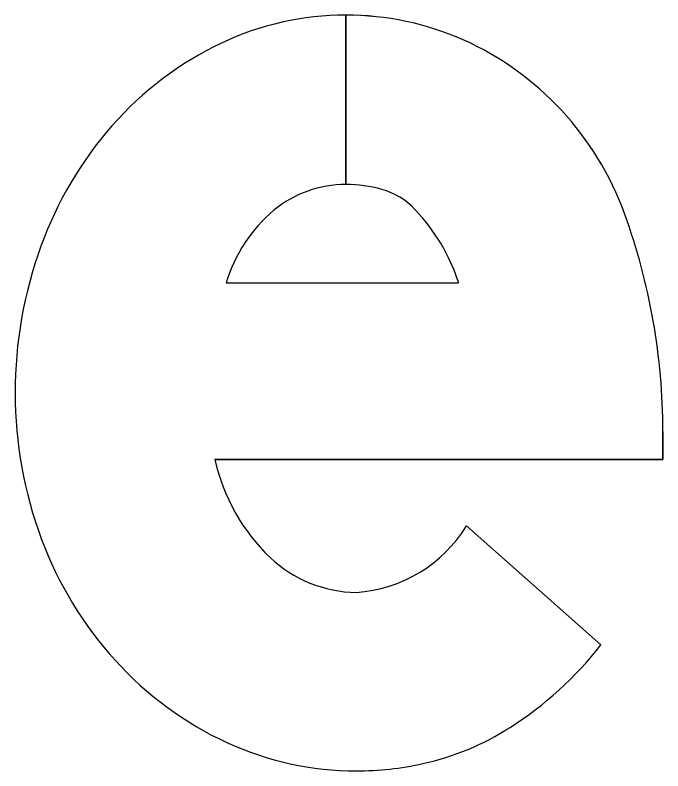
# Model space of a CAD drawing. Extents: x 1806251 to 1809821, y 414895 to 422886.
# Drawn here: x 1809677.126 to 1809677.2316, y 415312.1735 to 415312.2967 of the extents above; entities that cross this region are included whole.
import ezdxf

# ---------------------------------------------------------------- set-up
doc = ezdxf.new("R2010")
doc.units = 0
for name, color, linetype in [('GSBWFILL', 7, 'Continuous'), ('GSCOLORFILL', 7, 'Continuous'), ('GSOUTLINE', 7, 'Continuous')]:
    doc.layers.add(name, color=color, linetype=linetype)

msp = doc.modelspace()

# ---------------------------------------------------------------- linework, layer by layer
at = {"layer": 'GSBWFILL'}
for p, q in [((1809677.179874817, 415312.29673665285), (1809677.179874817, 415312.26913665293)), ((1809677.1798828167, 415312.26913665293), (1809677.1798828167, 415312.29673665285)), ((1809677.160354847, 415312.25310145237), (1809677.1982587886, 415312.25310145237)), ((1809677.1995339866, 415312.21346465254), (1809677.2214403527, 415312.19407105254))]:
    msp.add_line(p, q, dxfattribs=at)
msp.add_lwpolyline([(1809677.2315507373, 415312.22886545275), (1809677.2315507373, 415312.22430145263), (1809677.1585300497, 415312.22430145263)], dxfattribs=at)
for centre, major_axis, ratio, start_param, end_param in [((1809677.1798747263, 415312.2493442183), (2.901948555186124e-18, 0.047392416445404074), 0.9999984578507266, 0, 0.44195983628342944), ((1809677.1798747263, 415312.2493442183), (2.9019485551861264e-18, 0.04739241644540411), 0.9999984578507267, 5.868518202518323, 6.283016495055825), ((1809677.1831286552, 415312.2424674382), (3.367790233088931e-18, 0.05500018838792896), 0.999998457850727, 0.4419598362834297, 0.8517464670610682), ((1809677.1786733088, 415312.24746235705), (3.037124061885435e-18, 0.049599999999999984), 0.9999984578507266, 5.061282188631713, 5.8616345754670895), ((1809677.1882059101, 415312.2380228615), (3.7809740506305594e-18, 0.0617479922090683), 0.9999984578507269, 0.851746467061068, 1.2229429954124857), ((1809677.1798747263, 415312.2505884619), (1.1357491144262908e-18, 0.018548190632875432), 0.9999984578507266, 0, 0.6843190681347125), ((1809677.1798747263, 415312.2476284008), (1.3170005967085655e-18, 0.02150825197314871), 0.9999984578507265, 6.008019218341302, 6.282813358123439), ((1809677.1824581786, 415312.2567789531), (7.347880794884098e-19, 0.011999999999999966), 0.9999984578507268, 5.468650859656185, 6.00801926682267), ((1809677.1844044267, 415312.2457845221), (1.539283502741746e-18, 0.025138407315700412), 0.9999984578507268, 0.7031381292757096, 1.2754468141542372), ((1809677.1681489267, 415312.24328013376), (1.9393286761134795e-18, 0.03167164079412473), 0.9999984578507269, 5.02769235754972, 5.468650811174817), ((1809677.1275508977, 415312.2288652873), (6.368163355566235e-18, 0.10399999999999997), 0.9999984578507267, 4.71238898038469, 5.061282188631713), ((1809677.1961657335, 415312.23513664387), (4.299425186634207e-18, 0.0702149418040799), 0.999998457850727, 1.2229429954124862, 1.5707962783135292), ((1809677.1940643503, 415312.23513665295), (4.1707523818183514e-18, 0.06811355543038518), 0.9999984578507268, 1.5707963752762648, 1.928625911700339), ((1809677.1892709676, 415312.23108680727), (1.927656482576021e-18, 0.03148101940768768), 0.999998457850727, 1.7880321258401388, 2.378696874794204), ((1809677.1800005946, 415312.22553630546), (1.4060480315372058e-18, 0.0229625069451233), 0.9999984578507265, 3.209537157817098, 4.1588367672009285), ((1809677.1879606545, 415312.2328543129), (3.7717340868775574e-18, 0.06159709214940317), 0.9999984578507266, 1.928625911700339, 2.305122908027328), ((1809677.181837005, 415312.2234463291), (1.2749428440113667e-18, 0.020821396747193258), 0.9999984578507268, 2.3832044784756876, 3.128267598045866), ((1809677.1745335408, 415312.23081995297), (3.6487181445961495e-18, 0.05958808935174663), 0.9999984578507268, 3.7104134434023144, 4.047817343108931), ((1809677.1840622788, 415312.2293350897), (3.4501487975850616e-18, 0.05634520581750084), 0.9999984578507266, 2.3051229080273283, 2.711411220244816), ((1809677.1829298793, 415312.2176864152), (2.694222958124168e-18, 0.04399999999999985), 0.9999984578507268, 3.3593099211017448, 3.710413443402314), ((1809677.181559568, 415312.2238806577), (3.0826812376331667e-18, 0.05034400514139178), 0.9999984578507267, 2.7114112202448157, 3.141592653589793), ((1809677.181559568, 415312.2238806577), (3.082681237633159e-18, 0.05034400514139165), 0.9999984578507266, 3.141592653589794, 3.359309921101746)]:
    msp.add_ellipse(centre, major_axis=major_axis, ratio=ratio, start_param=start_param, end_param=end_param, dxfattribs=at)
at = {"layer": 'GSCOLORFILL'}
for p, q in [((1809677.179874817, 415312.29673665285), (1809677.179874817, 415312.26913665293)), ((1809677.1798828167, 415312.26913665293), (1809677.1798828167, 415312.29673665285)), ((1809677.160354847, 415312.25310145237), (1809677.1982587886, 415312.25310145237)), ((1809677.1995339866, 415312.21346465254), (1809677.2214403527, 415312.19407105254))]:
    msp.add_line(p, q, dxfattribs=at)
msp.add_lwpolyline([(1809677.2315507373, 415312.22886545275), (1809677.2315507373, 415312.22430145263), (1809677.1585300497, 415312.22430145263)], dxfattribs=at)
for centre, major_axis, ratio, start_param, end_param in [((1809677.1798747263, 415312.2493442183), (2.901948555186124e-18, 0.047392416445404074), 0.9999984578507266, 0, 0.44195983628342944), ((1809677.1798747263, 415312.2493442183), (2.9019485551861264e-18, 0.04739241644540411), 0.9999984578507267, 5.868518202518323, 6.283016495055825), ((1809677.1831286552, 415312.2424674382), (3.367790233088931e-18, 0.05500018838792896), 0.999998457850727, 0.4419598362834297, 0.8517464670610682), ((1809677.1786733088, 415312.24746235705), (3.037124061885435e-18, 0.049599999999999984), 0.9999984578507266, 5.061282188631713, 5.8616345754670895), ((1809677.1882059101, 415312.2380228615), (3.7809740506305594e-18, 0.0617479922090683), 0.9999984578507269, 0.851746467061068, 1.2229429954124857), ((1809677.1798747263, 415312.2505884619), (1.1357491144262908e-18, 0.018548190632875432), 0.9999984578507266, 0, 0.6843190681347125), ((1809677.1798747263, 415312.2476284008), (1.3170005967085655e-18, 0.02150825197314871), 0.9999984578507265, 6.008019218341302, 6.282813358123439), ((1809677.1824581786, 415312.2567789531), (7.347880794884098e-19, 0.011999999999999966), 0.9999984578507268, 5.468650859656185, 6.00801926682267), ((1809677.1844044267, 415312.2457845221), (1.539283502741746e-18, 0.025138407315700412), 0.9999984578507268, 0.7031381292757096, 1.2754468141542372), ((1809677.1681489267, 415312.24328013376), (1.9393286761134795e-18, 0.03167164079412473), 0.9999984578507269, 5.02769235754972, 5.468650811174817), ((1809677.1275508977, 415312.2288652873), (6.368163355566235e-18, 0.10399999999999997), 0.9999984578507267, 4.71238898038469, 5.061282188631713), ((1809677.1961657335, 415312.23513664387), (4.299425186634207e-18, 0.0702149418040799), 0.999998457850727, 1.2229429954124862, 1.5707962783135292), ((1809677.1940643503, 415312.23513665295), (4.1707523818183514e-18, 0.06811355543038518), 0.9999984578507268, 1.5707963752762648, 1.928625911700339), ((1809677.1892709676, 415312.23108680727), (1.927656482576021e-18, 0.03148101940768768), 0.999998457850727, 1.7880321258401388, 2.378696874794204), ((1809677.1800005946, 415312.22553630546), (1.4060480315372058e-18, 0.0229625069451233), 0.9999984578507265, 3.209537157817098, 4.1588367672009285), ((1809677.1879606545, 415312.2328543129), (3.7717340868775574e-18, 0.06159709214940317), 0.9999984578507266, 1.928625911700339, 2.305122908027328), ((1809677.181837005, 415312.2234463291), (1.2749428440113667e-18, 0.020821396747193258), 0.9999984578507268, 2.3832044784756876, 3.128267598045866), ((1809677.1745335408, 415312.23081995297), (3.6487181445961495e-18, 0.05958808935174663), 0.9999984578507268, 3.7104134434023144, 4.047817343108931), ((1809677.1840622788, 415312.2293350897), (3.4501487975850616e-18, 0.05634520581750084), 0.9999984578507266, 2.3051229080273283, 2.711411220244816), ((1809677.1829298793, 415312.2176864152), (2.694222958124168e-18, 0.04399999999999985), 0.9999984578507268, 3.3593099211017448, 3.710413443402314), ((1809677.181559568, 415312.2238806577), (3.0826812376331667e-18, 0.05034400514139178), 0.9999984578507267, 2.7114112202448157, 3.141592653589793), ((1809677.181559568, 415312.2238806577), (3.082681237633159e-18, 0.05034400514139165), 0.9999984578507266, 3.141592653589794, 3.359309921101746)]:
    msp.add_ellipse(centre, major_axis=major_axis, ratio=ratio, start_param=start_param, end_param=end_param, dxfattribs=at)
at = {"layer": 'GSOUTLINE'}
for p, q in [((1809677.160354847, 415312.25310145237), (1809677.1982587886, 415312.25310145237)), ((1809677.2214403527, 415312.19407105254), (1809677.1995339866, 415312.21346465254))]:
    msp.add_line(p, q, dxfattribs=at)
msp.add_lwpolyline([(1809677.1585300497, 415312.22430145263), (1809677.2315507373, 415312.22430145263), (1809677.2315507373, 415312.22886545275)], dxfattribs=at)
for centre, major_axis, ratio, start_param, end_param in [((1809677.1798747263, 415312.2493442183), (2.9019485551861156e-18, 0.047392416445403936), 0.9999984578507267, 0, 0.44195983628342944), ((1809677.1798747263, 415312.2493442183), (2.9019485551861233e-18, 0.04739241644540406), 0.9999984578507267, 5.868518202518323, 6.283185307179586), ((1809677.1831286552, 415312.2424674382), (3.367790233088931e-18, 0.05500018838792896), 0.999998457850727, 0.4419598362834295, 0.8517464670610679), ((1809677.1786733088, 415312.24746235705), (3.037124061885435e-18, 0.049599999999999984), 0.9999984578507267, 5.061282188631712, 5.861634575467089), ((1809677.1882059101, 415312.2380228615), (3.780974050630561e-18, 0.06174799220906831), 0.9999984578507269, 0.851746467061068, 1.2229429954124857), ((1809677.1798747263, 415312.2505884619), (1.1357491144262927e-18, 0.018548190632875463), 0.9999984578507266, 0, 0.6843190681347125), ((1809677.1798747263, 415312.2476284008), (1.3170005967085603e-18, 0.021508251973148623), 0.9999984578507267, 6.008019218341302, 6.283185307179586), ((1809677.1824581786, 415312.2567789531), (7.347880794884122e-19, 0.012000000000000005), 0.9999984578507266, 5.468650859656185, 6.00801926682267), ((1809677.1844044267, 415312.2457845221), (1.5392835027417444e-18, 0.025138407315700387), 0.9999984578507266, 0.7031381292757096, 1.2754468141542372), ((1809677.1681489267, 415312.24328013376), (1.9393286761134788e-18, 0.03167164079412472), 0.9999984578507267, 5.02769235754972, 5.468650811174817), ((1809677.1275508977, 415312.2288652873), (6.368163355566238e-18, 0.10400000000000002), 0.9999984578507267, 4.71238898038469, 5.061282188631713), ((1809677.1961657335, 415312.23513664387), (4.299425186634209e-18, 0.07021494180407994), 0.9999984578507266, 1.2229429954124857, 1.5707962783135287), ((1809677.1940643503, 415312.23513665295), (4.170752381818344e-18, 0.06811355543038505), 0.9999984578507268, 1.5707963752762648, 1.928625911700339), ((1809677.1892709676, 415312.23108680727), (1.927656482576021e-18, 0.03148101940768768), 0.999998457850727, 1.7880321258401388, 2.378696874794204), ((1809677.1800005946, 415312.22553630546), (1.4060480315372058e-18, 0.0229625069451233), 0.9999984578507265, 3.209537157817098, 4.1588367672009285), ((1809677.1879606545, 415312.2328543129), (3.771734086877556e-18, 0.06159709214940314), 0.9999984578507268, 1.928625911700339, 2.305122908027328), ((1809677.181837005, 415312.2234463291), (1.2749428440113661e-18, 0.020821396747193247), 0.9999984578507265, 2.383204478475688, 3.1282675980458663), ((1809677.1745335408, 415312.23081995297), (3.648718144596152e-18, 0.05958808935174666), 0.9999984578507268, 3.7104134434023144, 4.047817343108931), ((1809677.1840622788, 415312.2293350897), (3.450148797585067e-18, 0.05634520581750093), 0.9999984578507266, 2.305122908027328, 2.711411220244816), ((1809677.1829298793, 415312.2176864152), (2.694222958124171e-18, 0.0439999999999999), 0.9999984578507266, 3.3593099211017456, 3.710413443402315), ((1809677.181559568, 415312.2238806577), (3.0826812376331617e-18, 0.050344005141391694), 0.9999984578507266, 2.711411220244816, 3.1415926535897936), ((1809677.181559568, 415312.2238806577), (3.082681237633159e-18, 0.05034400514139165), 0.999998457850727, 3.141592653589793, 3.359309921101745)]:
    msp.add_ellipse(centre, major_axis=major_axis, ratio=ratio, start_param=start_param, end_param=end_param, dxfattribs=at)

doc.saveas('drawing.dxf')
